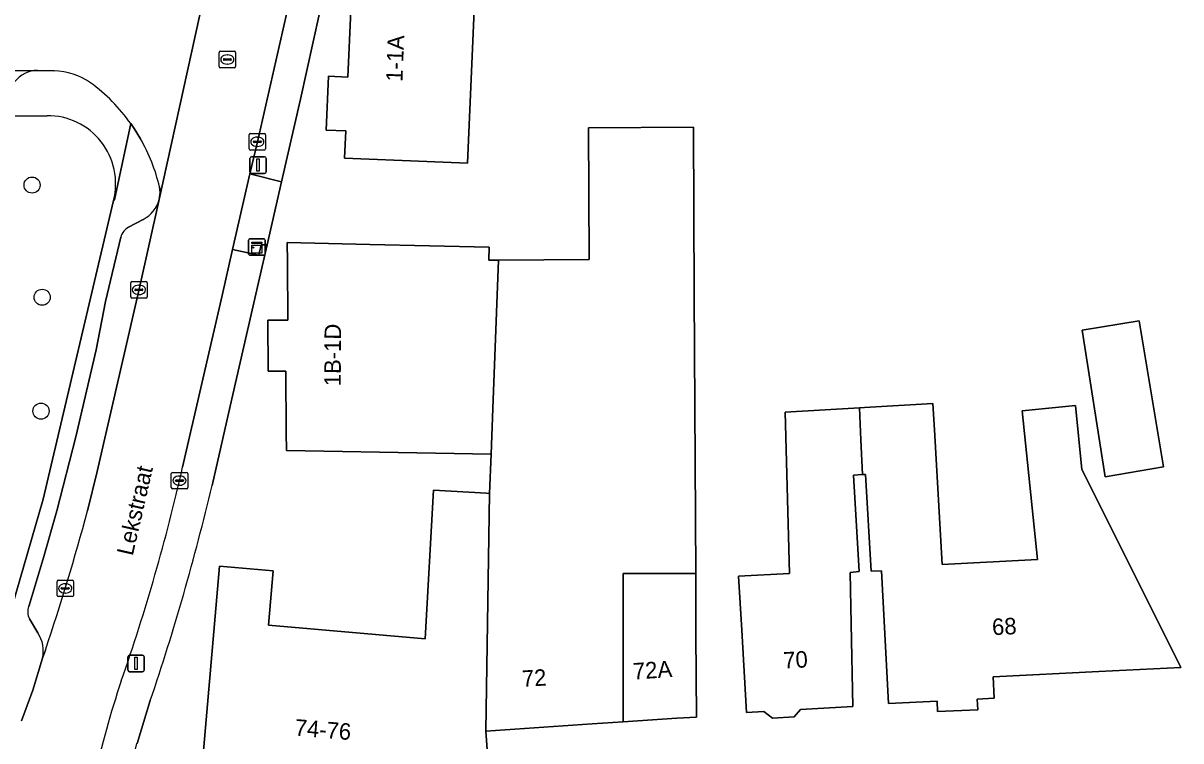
# Model space of a CAD drawing. Extents: x 157320 to 158835, y 386650 to 388491.
# Drawn here: x 157872.8 to 157943, y 387827.1 to 387870.6 of the extents above; entities that cross this region are included whole.
import ezdxf

# ---------------------------------------------------------------- set-up
doc = ezdxf.new("R2010")
doc.units = 0
for name, color, linetype in [('IMGEO_Boom', 7, 'Continuous'), ('IMGEO_Erf', 7, 'Continuous'), ('IMGEO_Groenvoorziening', 7, 'Continuous'), ('IMGEO_Kast', 7, 'Continuous'), ('IMGEO_Kolk', 7, 'Continuous'), ('IMGEO_Lichtmast', 7, 'Continuous'), ('IMGEO_Openbare_ruimte_label', 7, 'Continuous'), ('IMGEO_Pand', 7, 'Continuous'), ('IMGEO_Pand_nummerreeks', 7, 'Continuous'), ('IMGEO_Parkeervlak_open', 7, 'Continuous'), ('IMGEO_Rijbaan_lokaal_open', 7, 'Continuous'), ('IMGEO_Rioolput', 7, 'Continuous'), ('IMGEO_Voetpad_open', 7, 'Continuous')]:
    doc.layers.add(name, color=color, linetype=linetype)

msp = doc.modelspace()

# ---------------------------------------------------------------- linework, layer by layer
at = {"layer": 'IMGEO_Boom'}
for centre in [(157873.315, 387860.746), (157873.927, 387853.946), (157873.857, 387847.041)]:
    msp.add_circle(centre, 0.489, dxfattribs=at)
at = {"layer": 'IMGEO_Erf'}
for points in [[(157897.256, 387862.17), (157892.26, 387862.385), (157892.331, 387864.026), (157891.148, 387864.077), (157891.288, 387867.344), (157892.465, 387867.293), (157892.814, 387875.399), (157897.81, 387875.185), (157900.27, 387875.079), (157899.71, 387862.065)], [(157941.903, 387843.661), (157938.381, 387843.049), (157936.986, 387851.94), (157940.439, 387852.51)], [(157942.961, 387831.508), (157937.991, 387831.253), (157931.583, 387830.932), (157931.639, 387829.633), (157930.614, 387829.579), (157930.644, 387828.94), (157928.209, 387828.827), (157928.18, 387829.467), (157925.247, 387829.307), (157924.976, 387834.3), (157924.809, 387837.368), (157924.179, 387837.331), (157923.834, 387843.2), (157923.659, 387843.19), (157923.124, 387843.158), (157923.468, 387837.309), (157922.915, 387837.261), (157922.974, 387834.142), (157923.068, 387829.142), (157919.911, 387828.959), (157919.514, 387828.512), (157918.195, 387828.435), (157917.676, 387828.833), (157916.631, 387828.772), (157916.338, 387833.763), (157916.147, 387837.031), (157919.245, 387837.194), (157918.975, 387846.986), (157923.482, 387847.249), (157923.79, 387847.267), (157927.925, 387847.51), (157928.019, 387845.907), (157928.499, 387837.733), (157934.265, 387838.055), (157933.339, 387847.059), (157936.567, 387847.391), (157936.967, 387843.507), (157940.514, 387836.405)]]:
    msp.add_lwpolyline(points, close=True, dxfattribs=at)
for points in [[(157890.735, 387871.172), (157889.589, 387865.949), (157888.434, 387860.948), (157887.56, 387857.128), (157887.329, 387856.068), (157885.428, 387847.784), (157884.224, 387842.54)], [(157883.61, 387825.287), (157884.682, 387837.641), (157887.941, 387837.357), (157887.654, 387834.069), (157897.139, 387833.242), (157897.652, 387842.245), (157900.862, 387842.062), (157901.052, 387842.051), (157901.144, 387844.434), (157897.781, 387844.495), (157888.733, 387844.659), (157888.727, 387845.753), (157888.708, 387849.471), (157887.62, 387849.465), (157887.604, 387852.556), (157888.813, 387852.562), (157888.795, 387856.067), (157888.789, 387857.258), (157893.788, 387857.151), (157901.031, 387856.975), (157901.012, 387856.193), (157901.601, 387856.196), (157907.091, 387856.225), (157907.05, 387864.217), (157913.406, 387864.25), (157913.459, 387854.109), (157913.547, 387837.205), (157913.566, 387833.532), (157913.592, 387828.494), (157912.408, 387828.428), (157909.15, 387828.204), (157907.271, 387828.075), (157900.825, 387827.632), (157900.981, 387825.39)], [(157880.484, 387829.489), (157879.684, 387826.898)]]:
    msp.add_lwpolyline(points, dxfattribs=at)
msp.add_arc((157744.265, 387875.586), 143.808, 341.30385, 346.71493, dxfattribs=at)
at = {"layer": 'IMGEO_Groenvoorziening'}
for points in [[(157874.221, 387864.953), (157840.822, 387864.645)], [(157870.478, 387826.811), (157871.846, 387830.875), (157871.143, 387831.923), (157873.98, 387841.695), (157878.255, 387859.817)]]:
    msp.add_lwpolyline(points, dxfattribs=at)
msp.add_arc((157874.263, 387860.834), 4.119, 345.7076, 90.58714, dxfattribs=at)
at = {"layer": 'IMGEO_Kast'}
for p, q in [((157886.443, 387856.566), (157886.443, 387857.407)), ((157886.443, 387857.407), (157886.443, 387856.566)), ((157886.518, 387857.491), (157887.359, 387857.491)), ((157887.359, 387857.491), (157886.518, 387857.491)), ((157887.443, 387857.416), (157887.443, 387856.575)), ((157887.443, 387856.575), (157887.443, 387857.416)), ((157887.368, 387856.491), (157886.527, 387856.491)), ((157886.527, 387856.491), (157887.368, 387856.491))]:
    msp.add_line(p, q, dxfattribs=at)
for points in [[(157886.638, 387857.281), (157887.238, 387857.281), (157887.238, 387857.196), (157886.638, 387857.196), (157886.638, 387857.281)], [(157886.638, 387857.106), (157887.238, 387857.106), (157887.238, 387856.617), (157886.638, 387856.617), (157886.638, 387857.106)]]:
    msp.add_lwpolyline(points, dxfattribs=at)
msp.add_circle((157886.722, 387856.955), 0.0377, dxfattribs=at)
for centre, start, end in [((157886.521, 387857.413), 92.4484, 184.28452), ((157886.521, 387857.413), 92.4484, 184.28452), ((157887.365, 387857.413), 2.4484, 94.28452), ((157887.365, 387857.413), 2.4484, 94.28452), ((157886.521, 387856.569), 182.4484, 274.28452), ((157886.521, 387856.569), 182.4484, 274.28452), ((157887.365, 387856.569), 272.4484, 4.28452), ((157887.365, 387856.569), 272.4484, 4.28452)]:
    msp.add_arc(centre, 0.0779, start, end, dxfattribs=at)
at = {"layer": 'IMGEO_Kolk'}
for p, q in [((157886.473, 387862.947), (157886.473, 387863.799)), ((157886.548, 387863.873), (157887.4, 387863.873)), ((157886.732, 387863.367), (157886.732, 387863.379)), ((157887.17, 387863.33), (157886.772, 387863.33)), ((157886.775, 387863.416), (157887.173, 387863.416)), ((157886.961, 387863.653), (157886.986, 387863.653)), ((157887.216, 387863.379), (157887.216, 387863.367)), ((157887.474, 387863.799), (157887.474, 387862.947)), ((157887.4, 387862.873), (157886.548, 387862.873)), ((157886.984, 387863.093), (157886.959, 387863.093)), ((157879.368, 387854.893), (157880.22, 387854.893)), ((157879.293, 387853.967), (157879.293, 387854.819)), ((157879.552, 387854.387), (157879.552, 387854.399)), ((157879.99, 387854.35), (157879.592, 387854.35)), ((157879.595, 387854.436), (157879.993, 387854.436)), ((157879.781, 387854.673), (157879.806, 387854.673)), ((157880.036, 387854.399), (157880.036, 387854.387)), ((157880.294, 387854.819), (157880.294, 387853.967)), ((157880.22, 387853.893), (157879.368, 387853.893)), ((157879.804, 387854.113), (157879.779, 387854.113)), ((157881.756, 387842.402), (157881.756, 387843.254)), ((157881.831, 387843.328), (157882.683, 387843.328)), ((157882.244, 387843.108), (157882.269, 387843.108)), ((157882.757, 387843.254), (157882.757, 387842.402)), ((157882.683, 387842.328), (157881.831, 387842.328)), ((157882.015, 387842.822), (157882.015, 387842.834)), ((157882.453, 387842.785), (157882.055, 387842.785)), ((157882.058, 387842.871), (157882.456, 387842.871)), ((157882.267, 387842.548), (157882.242, 387842.548)), ((157882.499, 387842.834), (157882.499, 387842.822)), ((157874.827, 387835.868), (157874.827, 387836.72)), ((157874.902, 387836.794), (157875.754, 387836.794)), ((157875.828, 387836.72), (157875.828, 387835.868)), ((157875.086, 387836.288), (157875.086, 387836.3)), ((157875.524, 387836.251), (157875.126, 387836.251)), ((157875.129, 387836.337), (157875.527, 387836.337)), ((157875.338, 387836.014), (157875.313, 387836.014)), ((157875.315, 387836.574), (157875.34, 387836.574)), ((157875.57, 387836.3), (157875.57, 387836.288)), ((157875.754, 387835.794), (157874.902, 387835.794))]:
    msp.add_line(p, q, dxfattribs=at)
for points in [[(157886.473, 387862.947), (157886.473, 387863.799)], [(157886.548, 387863.873), (157887.4, 387863.873)], [(157887.474, 387863.799), (157887.474, 387862.947)], [(157887.4, 387862.873), (157886.548, 387862.873)], [(157879.368, 387854.893), (157880.22, 387854.893)], [(157879.293, 387853.967), (157879.293, 387854.819)], [(157880.294, 387854.819), (157880.294, 387853.967)], [(157880.22, 387853.893), (157879.368, 387853.893)], [(157881.756, 387842.402), (157881.756, 387843.254)], [(157881.831, 387843.328), (157882.683, 387843.328)], [(157882.757, 387843.254), (157882.757, 387842.402)], [(157882.683, 387842.328), (157881.831, 387842.328)], [(157874.827, 387835.868), (157874.827, 387836.72)], [(157874.902, 387836.794), (157875.754, 387836.794)], [(157875.828, 387836.72), (157875.828, 387835.868)], [(157875.754, 387835.794), (157874.902, 387835.794)]]:
    msp.add_lwpolyline(points, dxfattribs=at)
for centre, radius, start, end in [((157886.55, 387863.797), 0.0765, 91.55205, 178.44795), ((157886.55, 387863.797), 0.0765, 91.55205, 178.44795), ((157886.772, 387863.376), 0.0403, 85.87752, 175.75265), ((157886.769, 387863.366), 0.0366, 178.93798, 274.71019), ((157887.173, 387863.373), 0.043, 264.86636, 352.45326), ((157887.177, 387863.378), 0.0386, 1.73085, 96.63898), ((157887.398, 387863.797), 0.0765, 1.55205, 88.44795), ((157887.398, 387863.797), 0.0765, 1.55205, 88.44795), ((157886.55, 387862.949), 0.0765, 181.55205, 268.44795), ((157886.55, 387862.949), 0.0765, 181.55205, 268.44795), ((157887.398, 387862.949), 0.0765, 271.55205, 358.44795), ((157887.398, 387862.949), 0.0765, 271.55205, 358.44795), ((157879.37, 387854.817), 0.0765, 91.55205, 178.44795), ((157879.37, 387854.817), 0.0765, 91.55205, 178.44795), ((157880.218, 387854.817), 0.0765, 1.55205, 88.44795), ((157880.218, 387854.817), 0.0765, 1.55205, 88.44795), ((157879.592, 387854.396), 0.0403, 85.87752, 175.75265), ((157879.589, 387854.386), 0.0366, 178.93798, 274.71019), ((157879.993, 387854.393), 0.043, 264.86636, 352.45326), ((157879.997, 387854.398), 0.0386, 1.73085, 96.63898), ((157879.37, 387853.969), 0.0765, 181.55205, 268.44795), ((157879.37, 387853.969), 0.0765, 181.55205, 268.44795), ((157880.218, 387853.969), 0.0765, 271.55205, 358.44795), ((157880.218, 387853.969), 0.0765, 271.55205, 358.44795), ((157881.833, 387843.252), 0.0765, 91.55205, 178.44795), ((157881.833, 387843.252), 0.0765, 91.55205, 178.44795), ((157882.681, 387843.252), 0.0765, 1.55205, 88.44795), ((157882.681, 387843.252), 0.0765, 1.55205, 88.44795), ((157881.833, 387842.404), 0.0765, 181.55205, 268.44795), ((157881.833, 387842.404), 0.0765, 181.55205, 268.44795), ((157882.055, 387842.831), 0.0403, 85.87752, 175.75265), ((157882.052, 387842.821), 0.0366, 178.93798, 274.71019), ((157882.456, 387842.828), 0.043, 264.86636, 352.45326), ((157882.46, 387842.833), 0.0386, 1.73085, 96.63898), ((157882.681, 387842.404), 0.0765, 271.55205, 358.44795), ((157882.681, 387842.404), 0.0765, 271.55205, 358.44795), ((157874.904, 387836.718), 0.0765, 91.55205, 178.44795), ((157874.904, 387836.718), 0.0765, 91.55205, 178.44795), ((157875.752, 387836.718), 0.0765, 1.55205, 88.44795), ((157875.752, 387836.718), 0.0765, 1.55205, 88.44795), ((157875.126, 387836.297), 0.0403, 85.87752, 175.75265), ((157875.123, 387836.287), 0.0366, 178.93798, 274.71019), ((157875.527, 387836.294), 0.043, 264.86636, 352.45326), ((157875.531, 387836.299), 0.0386, 1.73085, 96.63898), ((157874.904, 387835.87), 0.0765, 181.55205, 268.44795), ((157874.904, 387835.87), 0.0765, 181.55205, 268.44795), ((157875.752, 387835.87), 0.0765, 271.55205, 358.44795), ((157875.752, 387835.87), 0.0765, 271.55205, 358.44795)]:
    msp.add_arc(centre, radius, start, end, dxfattribs=at)
for centre, major_axis, ratio, start_param, end_param in [((157886.96, 387863.373), (-0.387, 0.002), 0.722429, 4.712389, 7.853982), ((157886.985, 387863.373), (-0.39, 0.002), 0.717154, 1.570796, 4.712389), ((157879.78, 387854.393), (-0.387, 0.002), 0.722429, 4.712389, 7.853982), ((157879.805, 387854.393), (-0.39, 0.002), 0.717154, 1.570796, 4.712389), ((157882.243, 387842.828), (-0.387, 0.002), 0.722429, 4.712389, 7.853982), ((157882.268, 387842.828), (-0.39, 0.002), 0.717154, 1.570796, 4.712389), ((157875.314, 387836.294), (-0.387, 0.002), 0.722429, 4.712389, 7.853982), ((157875.339, 387836.294), (-0.39, 0.002), 0.717154, 1.570796, 4.712389)]:
    msp.add_ellipse(centre, major_axis=major_axis, ratio=ratio, start_param=start_param, end_param=end_param, dxfattribs=at)
at = {"layer": 'IMGEO_Lichtmast'}
for p, q in [((157886.523, 387861.558), (157886.523, 387862.358)), ((157886.523, 387862.358), (157886.523, 387861.558)), ((157886.623, 387862.458), (157887.413, 387862.458)), ((157887.413, 387862.458), (157886.623, 387862.458)), ((157887.513, 387862.358), (157887.513, 387861.558)), ((157887.513, 387861.558), (157887.513, 387862.358)), ((157887.413, 387861.458), (157886.623, 387861.458)), ((157886.623, 387861.458), (157887.413, 387861.458)), ((157879.125, 387831.342), (157879.125, 387832.142)), ((157879.125, 387832.142), (157879.125, 387831.342)), ((157879.225, 387832.242), (157880.015, 387832.242)), ((157880.015, 387832.242), (157879.225, 387832.242)), ((157880.115, 387832.142), (157880.115, 387831.342)), ((157880.115, 387831.342), (157880.115, 387832.142)), ((157880.015, 387831.242), (157879.225, 387831.242)), ((157879.225, 387831.242), (157880.015, 387831.242))]:
    msp.add_line(p, q, dxfattribs=at)
for points in [[(157886.943, 387862.333), (157887.093, 387862.333), (157887.093, 387861.583), (157886.943, 387861.583), (157886.943, 387862.333)], [(157879.545, 387832.117), (157879.695, 387832.117), (157879.695, 387831.367), (157879.545, 387831.367), (157879.545, 387832.117)]]:
    msp.add_lwpolyline(points, dxfattribs=at)
for centre, start, end in [((157886.623, 387862.358), 90, 180), ((157886.623, 387862.358), 90, 180), ((157887.413, 387862.358), 0, 90), ((157887.413, 387862.358), 360, 90), ((157886.623, 387861.558), 180, 270), ((157886.623, 387861.558), 180, 270), ((157887.413, 387861.558), 270, 0), ((157887.413, 387861.558), 270, 0), ((157879.225, 387832.142), 90, 180), ((157879.225, 387832.142), 90, 180), ((157880.015, 387832.142), 0, 90), ((157880.015, 387832.142), 360, 90), ((157879.225, 387831.342), 180, 270), ((157879.225, 387831.342), 180, 270), ((157880.015, 387831.342), 270, 0), ((157880.015, 387831.342), 270, 0)]:
    msp.add_arc(centre, 0.1, start, end, dxfattribs=at)
at = {"layer": 'IMGEO_Pand'}
for points in [[(157897.81, 387875.185), (157892.814, 387875.399), (157892.465, 387867.293), (157891.288, 387867.344), (157891.148, 387864.077), (157892.331, 387864.026), (157892.26, 387862.385), (157897.256, 387862.17), (157899.71, 387862.065), (157900.27, 387875.079)], [(157901.052, 387842.051), (157900.825, 387827.632), (157907.271, 387828.075), (157909.15, 387828.204), (157909.157, 387837.206), (157913.547, 387837.205), (157913.459, 387854.109), (157913.406, 387864.25), (157907.05, 387864.217), (157907.091, 387856.225), (157901.601, 387856.196), (157901.252, 387847.208), (157901.144, 387844.434)], [(157901.144, 387844.434), (157901.252, 387847.208), (157901.601, 387856.196), (157901.012, 387856.193), (157901.031, 387856.975), (157893.788, 387857.151), (157888.789, 387857.258), (157888.795, 387856.067), (157888.813, 387852.562), (157887.604, 387852.556), (157887.62, 387849.465), (157888.708, 387849.471), (157888.727, 387845.753), (157888.733, 387844.659), (157897.781, 387844.495)], [(157938.381, 387843.049), (157941.903, 387843.661), (157940.439, 387852.51), (157936.986, 387851.94)], [(157923.124, 387843.158), (157923.659, 387843.19), (157923.567, 387845.297), (157923.482, 387847.249), (157918.975, 387846.986), (157919.245, 387837.194), (157916.147, 387837.031), (157916.338, 387833.763), (157916.631, 387828.772), (157917.676, 387828.833), (157918.195, 387828.435), (157919.514, 387828.512), (157919.911, 387828.959), (157923.068, 387829.142), (157922.974, 387834.142), (157922.915, 387837.261), (157923.468, 387837.309)], [(157928.019, 387845.907), (157927.925, 387847.51), (157923.79, 387847.267), (157923.482, 387847.249), (157923.567, 387845.297), (157923.659, 387843.19), (157923.834, 387843.2), (157924.179, 387837.331), (157924.809, 387837.368), (157924.976, 387834.3), (157925.247, 387829.307), (157928.18, 387829.467), (157928.209, 387828.827), (157930.644, 387828.94), (157930.614, 387829.579), (157931.639, 387829.633), (157931.583, 387830.932), (157937.991, 387831.253), (157942.961, 387831.508), (157940.514, 387836.405), (157936.967, 387843.507), (157936.567, 387847.391), (157933.339, 387847.059), (157934.265, 387838.055), (157928.499, 387837.733)], [(157901.052, 387842.051), (157900.862, 387842.062), (157897.652, 387842.245), (157897.139, 387833.242), (157887.654, 387834.069), (157887.941, 387837.357), (157884.682, 387837.641), (157883.61, 387825.287), (157896.541, 387824.213), (157896.556, 387824.393), (157899.808, 387824.109), (157900.379, 387824.733), (157900.981, 387825.39), (157900.825, 387827.632)], [(157913.547, 387837.205), (157909.157, 387837.206), (157909.15, 387828.204), (157912.408, 387828.428), (157913.592, 387828.494), (157913.566, 387833.532)]]:
    msp.add_lwpolyline(points, close=True, dxfattribs=at)
at = {"layer": 'IMGEO_Parkeervlak_open'}
for points in [[(157873.648, 387867.702), (157862.844, 387867.608), (157853.825, 387867.391), (157843.571, 387867.416)], [(157876.678, 387840.999), (157877.263, 387843.377), (157877.855, 387845.934), (157879.804, 387854.43), (157881.023, 387859.868)], [(157880.054, 387858.669), (157879.167, 387858.195)], [(157878.691, 387857.598), (157877.77, 387853.691), (157877.206, 387850.766), (157875.972, 387845.474), (157874.811, 387840.988), (157873.996, 387838.081), (157873.113, 387835.201)], [(157873.153, 387834.446), (157873.669, 387833.592)], [(157873.947, 387832.06), (157874.125, 387832.543)]]:
    msp.add_lwpolyline(points, dxfattribs=at)
for centre, radius, start, end in [((157873.725, 387865.794), 1.91, 92.30916, 140.55834), ((157879.143, 387860.396), 1.952, 297.80276, 344.30879), ((157879.658, 387857.315), 1.008, 119.17016, 163.69773), ((157740.986, 387877.353), 140.478, 341.39848, 345.00173), ((157873.929, 387834.866), 0.882, 157.65393, 208.41148), ((157872.005, 387832.499), 1.991, 347.27053, 33.29967)]:
    msp.add_arc(centre, radius, start, end, dxfattribs=at)
at = {"layer": 'IMGEO_Rijbaan_lokaal_open'}
for points in [[(157902.834, 387989.595), (157902.765, 387989.163), (157900.061, 387960.803), (157899.694, 387956.959), (157896.577, 387924.266), (157896.206, 387921.386), (157895.929, 387919.483), (157895.255, 387916.935), (157894.993, 387916.056), (157893.873, 387911.678), (157891.462, 387902.665), (157890.178, 387897.774), (157889.471, 387894.81), (157884.405, 387875.771), (157884.447, 387875.497), (157881.023, 387859.868), (157879.804, 387854.43), (157877.855, 387845.934), (157877.263, 387843.377), (157876.678, 387840.999)], [(157882.442, 387843.635), (157884.838, 387854.051), (157885.467, 387856.842), (157886.524, 387861.427), (157886.974, 387863.377), (157889.103, 387872.728), (157890.233, 387877.205), (157892.448, 387885.981), (157893.495, 387890.128), (157896.853, 387902.936), (157897.442, 387905.179), (157900.523, 387916.931), (157901.007, 387919.48), (157901.307, 387921.079), (157901.838, 387926.548)], [(157881.038, 387860.638), (157881.071, 387860.29), (157881.023, 387859.868), (157884.447, 387875.497), (157884.405, 387875.771)], [(157826.763, 387867.724), (157829.802, 387867.616), (157829.817, 387867.277), (157837.963, 387867.316), (157843.571, 387867.416), (157853.825, 387867.391), (157862.844, 387867.608), (157873.648, 387867.702), (157874.653, 387867.678)], [(157879.298, 387864.473), (157879.508, 387864.167), (157879.888, 387863.55)], [(157874.125, 387832.543), (157873.947, 387832.06), (157873.354, 387830.127), (157872.682, 387828.257)]]:
    msp.add_lwpolyline(points, dxfattribs=at)
for centre, radius, start, end in [((157874.428, 387863.263), 4.42, 56.63064, 87.07702), ((157870.337, 387858.106), 10.993, 35.39226, 53.60646), ((157870.321, 387858.089), 11.016, 13.38061, 29.71926), ((157766.094, 387870.045), 119.307, 340.73677, 347.21124), ((157740.986, 387877.353), 140.478, 341.39848, 345.00173), ((157935.349, 387811.68), 59.731, 161.44868, 167.34229)]:
    msp.add_arc(centre, radius, start, end, dxfattribs=at)
at = {"layer": 'IMGEO_Rioolput'}
for p, q in [((157884.653, 387867.932), (157884.653, 387868.784)), ((157884.728, 387868.858), (157885.58, 387868.858)), ((157884.912, 387868.352), (157884.912, 387868.364)), ((157885.35, 387868.315), (157884.952, 387868.315)), ((157884.955, 387868.401), (157885.353, 387868.401)), ((157885.141, 387868.638), (157885.166, 387868.638)), ((157885.396, 387868.364), (157885.396, 387868.352)), ((157885.654, 387868.784), (157885.654, 387867.932)), ((157885.58, 387867.858), (157884.728, 387867.858)), ((157885.164, 387868.078), (157885.139, 387868.078))]:
    msp.add_line(p, q, dxfattribs=at)
for points in [[(157884.653, 387867.932), (157884.653, 387868.784)], [(157884.728, 387868.858), (157885.58, 387868.858)], [(157885.654, 387868.784), (157885.654, 387867.932)], [(157885.58, 387867.858), (157884.728, 387867.858)]]:
    msp.add_lwpolyline(points, dxfattribs=at)
for centre, radius, start, end in [((157884.73, 387868.782), 0.0765, 91.55205, 178.44795), ((157884.73, 387868.782), 0.0765, 91.55205, 178.44795), ((157884.952, 387868.361), 0.0403, 85.87752, 175.75265), ((157884.949, 387868.351), 0.0366, 178.93798, 274.71019), ((157885.353, 387868.358), 0.043, 264.86636, 352.45326), ((157885.357, 387868.363), 0.0386, 1.73085, 96.63898), ((157885.578, 387868.782), 0.0765, 1.55205, 88.44795), ((157885.578, 387868.782), 0.0765, 1.55205, 88.44795), ((157884.73, 387867.934), 0.0765, 181.55205, 268.44795), ((157884.73, 387867.934), 0.0765, 181.55205, 268.44795), ((157885.578, 387867.934), 0.0765, 271.55205, 358.44795), ((157885.578, 387867.934), 0.0765, 271.55205, 358.44795)]:
    msp.add_arc(centre, radius, start, end, dxfattribs=at)
for centre, major_axis, ratio, start_param, end_param in [((157885.14, 387868.358), (-0.387, 0.002), 0.722429, 4.712389, 7.853982), ((157885.165, 387868.358), (-0.39, 0.002), 0.717154, 1.570796, 4.712389)]:
    msp.add_ellipse(centre, major_axis=major_axis, ratio=ratio, start_param=start_param, end_param=end_param, dxfattribs=at)
at = {"layer": 'IMGEO_Voetpad_open'}
for points in [[(157889.103, 387872.728), (157886.974, 387863.377), (157886.524, 387861.427), (157888.434, 387860.948), (157889.589, 387865.949), (157890.735, 387871.172)], [(157874.653, 387867.678), (157873.648, 387867.702)], [(157843.571, 387867.416), (157837.963, 387867.316), (157837.968, 387866.276), (157829.822, 387866.237), (157829.885, 387864.638), (157835.773, 387864.664), (157840.786, 387864.678), (157840.822, 387864.645), (157874.221, 387864.953)], [(157879.888, 387863.55), (157879.508, 387864.167), (157879.298, 387864.473), (157878.317, 387859.842), (157878.255, 387859.817), (157873.98, 387841.695), (157871.143, 387831.923), (157871.846, 387830.875), (157870.478, 387826.811), (157869.944, 387824.75), (157869.32, 387822.097), (157868.94, 387819.398), (157868.821, 387815.259), (157868.831, 387809.431), (157868.835, 387806.941), (157868.914, 387800.234)], [(157878.255, 387859.817), (157878.317, 387859.842), (157879.298, 387864.473)], [(157881.023, 387859.868), (157881.071, 387860.29), (157881.038, 387860.638)], [(157879.167, 387858.195), (157880.054, 387858.669)], [(157873.113, 387835.201), (157873.996, 387838.081), (157874.811, 387840.988), (157875.972, 387845.474), (157877.206, 387850.766), (157877.77, 387853.691), (157878.691, 387857.598)], [(157884.224, 387842.54), (157885.428, 387847.784), (157887.329, 387856.068), (157887.56, 387857.128), (157887.207, 387857.121), (157887.061, 387856.504), (157885.467, 387856.842), (157884.838, 387854.051), (157882.442, 387843.635)], [(157873.669, 387833.592), (157873.153, 387834.446)], [(157872.682, 387828.257), (157873.354, 387830.127), (157873.947, 387832.06)], [(157877.07, 387824.769), (157876.646, 387822.643), (157878.598, 387822.464), (157879.675, 387826.883), (157879.684, 387826.898), (157880.484, 387829.489)]]:
    msp.add_lwpolyline(points, dxfattribs=at)
msp.add_lwpolyline([(157887.56, 387857.128), (157888.434, 387860.948), (157886.524, 387861.427), (157885.467, 387856.842), (157887.061, 387856.504), (157887.207, 387857.121)], close=True, dxfattribs=at)
for centre, radius, start, end in [((157873.725, 387865.794), 1.91, 92.30916, 140.55834), ((157874.428, 387863.263), 4.42, 56.63064, 87.07702), ((157870.337, 387858.106), 10.993, 35.39226, 53.60646), ((157874.263, 387860.834), 4.119, 345.7076, 90.58714), ((157870.321, 387858.089), 11.016, 13.38061, 29.71926), ((157879.143, 387860.396), 1.952, 297.80276, 344.30879), ((157879.658, 387857.315), 1.008, 119.17016, 163.69773), ((157766.094, 387870.045), 119.307, 340.73677, 347.21124), ((157744.265, 387875.586), 143.808, 341.30385, 346.71493), ((157873.929, 387834.866), 0.882, 157.65393, 208.41148), ((157872.005, 387832.499), 1.991, 347.27053, 33.29967), ((157935.349, 387811.68), 59.731, 161.44868, 167.34229)]:
    msp.add_arc(centre, radius, start, end, dxfattribs=at)

# ---------------------------------------------------------------- texts
at = {"layer": 'IMGEO_Openbare_ruimte_label'}
msp.add_text('Lekstraat', height=1, rotation=77.06119, dxfattribs=at).set_placement((157879.416, 387838.229))
at = {"layer": 'IMGEO_Pand_nummerreeks'}
for s, rotation, p in [('1-1A', 87.73149, (157895.768, 387866.994)), ('1B-1D', 89.74533, (157892.03, 387848.549)), ('68', 2.87052, (157931.539, 387833.453)), ('70', 3.28878, (157918.883, 387831.425)), ('72A', 3.91297, (157909.777, 387830.763)), ('72', 3.93127, (157903.048, 387830.311)), ('74-76', 355.25213, (157889.21, 387827.377))]:
    msp.add_text(s, height=1, rotation=rotation, dxfattribs=at).set_placement(p)

doc.saveas('drawing.dxf')
